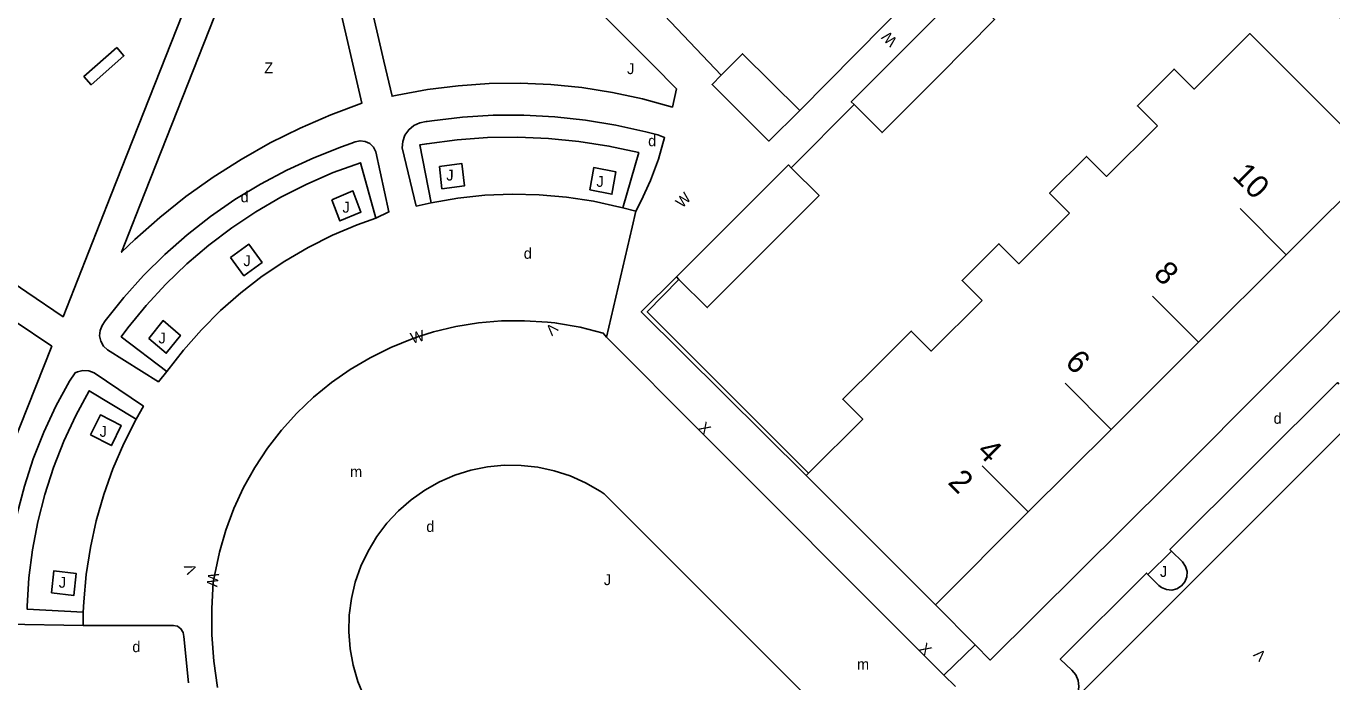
# Model space of a CAD drawing. Extents: x 134999 to 136502, y 457398 to 459002.
# Drawn here: x 135070.1 to 135130.2, y 458866.1 to 458896.3 of the extents above; entities that cross this region are included whole.
import ezdxf

# ---------------------------------------------------------------- set-up
doc = ezdxf.new("R2010")
doc.units = 0
for name, color, linetype in [('RI_DGTB_15', 7, 'Continuous'), ('RI_DGTB_2', 7, 'Continuous'), ('RI_DGTB_29', 7, 'Continuous'), ('RI_DGTB_30', 7, 'Continuous'), ('RI_DGTB_31', 7, 'Continuous'), ('RI_DGTB_32', 7, 'Continuous'), ('RI_DGTB_35', 7, 'Continuous'), ('RI_DGTB_36', 7, 'Continuous'), ('RI_DGTB_43', 7, 'Continuous'), ('RI_DGTB_53', 7, 'Continuous'), ('RI_DGTB_54', 7, 'Continuous'), ('RI_DGTB_6', 7, 'Continuous')]:
    doc.layers.add(name, color=color, linetype=linetype)

msp = doc.modelspace()

# ---------------------------------------------------------------- linework, layer by layer
at = {"layer": 'RI_DGTB_15'}
for p, q in [((135128.086, 458885.776), (135125.968, 458887.9)), ((135124.051, 458881.751), (135121.933, 458883.875)), ((135120.021, 458877.731), (135117.903, 458879.855)), ((135116.211, 458873.93), (135114.093, 458876.054))]:
    msp.add_line(p, q, dxfattribs=at)
at = {"layer": 'RI_DGTB_2'}
for p, q in [((135128.086, 458885.776), (135124.051, 458881.751)), ((135124.051, 458881.751), (135120.021, 458877.731)), ((135120.021, 458877.731), (135116.211, 458873.93)), ((135105.991, 458875.611), (135106.096, 458875.716)), ((135111.931, 458869.661), (135105.991, 458875.611)), ((135116.211, 458873.93), (135111.931, 458869.661))]:
    msp.add_line(p, q, dxfattribs=at)
for points in [[(135128.086, 458885.776), (135132.341, 458890.021), (135126.411, 458895.961), (135123.841, 458893.401), (135122.921, 458894.321), (135121.231, 458892.631), (135122.151, 458891.711)], [(135122.151, 458891.711), (135119.811, 458889.381), (135118.891, 458890.301), (135117.191, 458888.611), (135118.111, 458887.691)], [(135118.111, 458887.691), (135115.781, 458885.361), (135114.861, 458886.281), (135113.161, 458884.591), (135114.081, 458883.671)], [(135109.296, 458880.741), (135110.821, 458882.261), (135111.741, 458881.341), (135114.081, 458883.671)], [(135109.296, 458880.741), (135107.671, 458879.121), (135108.591, 458878.201), (135106.096, 458875.716)]]:
    msp.add_lwpolyline(points, dxfattribs=at)
at = {"layer": 'RI_DGTB_31'}
msp.add_line((135121.711, 458871.051), (135122.801, 458872.131), dxfattribs=at)
for points in [[(135089.111, 458889.841), (135089.221, 458888.811), (135090.251, 458888.941), (135090.141, 458889.971), (135089.111, 458889.841)], [(135096.021, 458888.761), (135097.041, 458888.561), (135097.231, 458889.591), (135096.211, 458889.791), (135096.021, 458888.761)], [(135084.151, 458888.301), (135084.521, 458887.331), (135085.491, 458887.741), (135085.121, 458888.711), (135084.151, 458888.301)], [(135079.491, 458885.651), (135080.101, 458884.811), (135080.941, 458885.421), (135080.331, 458886.261), (135079.491, 458885.651)], [(135075.731, 458881.921), (135076.531, 458881.241), (135077.181, 458882.061), (135076.381, 458882.741), (135075.731, 458881.921)], [(135073.041, 458877.481), (135074.001, 458876.991), (135074.461, 458877.911), (135073.501, 458878.401), (135073.041, 458877.481)], [(135071.251, 458870.201), (135072.271, 458870.081), (135072.381, 458871.101), (135071.361, 458871.221), (135071.251, 458870.201)]]:
    msp.add_lwpolyline(points, dxfattribs=at)
at = {"layer": 'RI_DGTB_32'}
msp.add_lwpolyline([(135074.251, 458895.311), (135072.741, 458893.981), (135073.071, 458893.606), (135074.581, 458894.936), (135074.251, 458895.311)], dxfattribs=at)
at = {"layer": 'RI_DGTB_53'}
for p, q in [((135111.856, 458898.666), (135105.697, 458892.421)), ((135102.079, 458894.052), (135099.17, 458897.102)), ((135105.301, 458889.781), (135108.196, 458892.686)), ((135097.541, 458887.941), (135098.141, 458887.781)), ((135098.141, 458887.781), (135097.972, 458887.051)), ((135113.76, 458867.817), (135111.931, 458869.661)), ((135072.711, 458869.321), (135072.701, 458868.701)), ((135112.329, 458866.419), (135111.321, 458867.421)), ((135112.852, 458865.891), (135112.329, 458866.419))]:
    msp.add_line(p, q, dxfattribs=at)
for points in [[(135121.165, 458901.236), (135123.611, 458903.671), (135129.442, 458897.801), (135137.311, 458889.961), (135122.711, 458875.311), (135114.461, 458867.111), (135113.76, 458867.817)], [(135086.55, 458894.682), (135086.921, 458893.071), (135087.152, 458893.121), (135088.554, 458893.378), (135089.968, 458893.556), (135091.39, 458893.654), (135092.814, 458893.672), (135094.238, 458893.61), (135095.656, 458893.469), (135097.064, 458893.248), (135098.457, 458892.948), (135099.831, 458892.571), (135100.021, 458893.411), (135098.94, 458894.498)], [(135075.318, 458888.038), (135074.471, 458885.891), (135075.084, 458886.478), (135076.235, 458887.494), (135077.437, 458888.45), (135078.688, 458889.341), (135079.983, 458890.166), (135081.319, 458890.922), (135082.693, 458891.608), (135084.101, 458892.222), (135085.539, 458892.761), (135085.211, 458894.148)], [(135088.716, 458888.17), (135088.04, 458888.013), (135087.391, 458890.691), (135087.415, 458890.994), (135087.517, 458891.28), (135087.689, 458891.53), (135087.921, 458891.727), (135088.196, 458891.856), (135088.495, 458891.91), (135088.541, 458891.911), (135088.751, 458891.941), (135090.16, 458892.108), (135091.576, 458892.195), (135092.995, 458892.202), (135094.413, 458892.13), (135095.823, 458891.977), (135097.223, 458891.746), (135098.608, 458891.435), (135099.151, 458891.291), (135099.471, 458891.171), (135099.187, 458890.172), (135098.827, 458889.198), (135098.393, 458888.255), (135098.141, 458887.781)], [(135088.716, 458888.17), (135088.201, 458890.831), (135088.523, 458890.885), (135089.916, 458891.066), (135091.316, 458891.168), (135092.72, 458891.19), (135094.123, 458891.132), (135095.521, 458890.994), (135096.908, 458890.777), (135098.281, 458890.481), (135097.541, 458887.941)], [(135076.561, 458880.401), (135076.171, 458879.929), (135073.831, 458881.403), (135073.641, 458881.571), (135073.513, 458881.79), (135073.458, 458882.038), (135073.483, 458882.29), (135073.585, 458882.523), (135073.721, 458882.731), (135074.575, 458883.802), (135075.489, 458884.822), (135076.462, 458885.786), (135077.489, 458886.692), (135078.567, 458887.536), (135079.693, 458888.316), (135080.863, 458889.029), (135082.072, 458889.672), (135083.316, 458890.244), (135084.592, 458890.742), (135085.021, 458890.891), (135085.221, 458890.971), (135085.454, 458891.023), (135085.691, 458890.995), (135085.906, 458890.891), (135086.075, 458890.722), (135086.18, 458890.507), (135086.781, 458887.751), (135086.171, 458887.461)], [(135076.561, 458880.401), (135074.461, 458882.001), (135074.768, 458882.412), (135075.609, 458883.445), (135076.511, 458884.426), (135077.47, 458885.351), (135078.482, 458886.216), (135079.545, 458887.02), (135080.654, 458887.758), (135081.806, 458888.428), (135082.995, 458889.028), (135084.218, 458889.555), (135085.471, 458890.008), (135086.171, 458887.461)], [(135073.984, 458888.508), (135071.781, 458882.921), (135070.118, 458884.052)], [(135097.541, 458887.941), (135097.414, 458887.973), (135096.189, 458888.24), (135094.95, 458888.427), (135093.702, 458888.535), (135092.449, 458888.564), (135091.197, 458888.512), (135089.951, 458888.381), (135088.716, 458888.17)], [(135086.171, 458887.461), (135085.323, 458887.156), (135084.175, 458886.671), (135083.06, 458886.113), (135081.984, 458885.484), (135080.95, 458884.788), (135079.963, 458884.027), (135079.027, 458883.205), (135078.146, 458882.323), (135077.322, 458881.388), (135076.561, 458880.401)], [(135051.79, 458879.562), (135050.323, 458878.109), (135050.68, 458877.788), (135052.006, 458876.668), (135053.382, 458875.609), (135054.806, 458874.615), (135056.273, 458873.688), (135057.782, 458872.829), (135059.329, 458872.041), (135059.904, 458871.771), (135061.499, 458871.081), (135063.124, 458870.465), (135064.776, 458869.925), (135066.451, 458869.461), (135071.261, 458881.561), (135069.531, 458882.736)], [(135072.701, 458868.701), (135069.131, 458868.771), (135069.148, 458869.917), (135069.242, 458871.234), (135069.415, 458872.543), (135069.667, 458873.839), (135069.998, 458875.117), (135070.405, 458876.373), (135070.887, 458877.602), (135071.443, 458878.799), (135072.071, 458879.961), (135072.331, 458880.331), (135072.437, 458880.383), (135072.695, 458880.448), (135072.961, 458880.433), (135073.211, 458880.341), (135075.481, 458878.799), (135075.146, 458878.204)], [(135130.501, 458879.821), (135130.441, 458879.891), (135122.731, 458872.201), (135122.801, 458872.131)], [(135072.711, 458869.321), (135070.121, 458869.461), (135070.125, 458869.601), (135070.211, 458870.9), (135070.376, 458872.192), (135070.619, 458873.471), (135070.941, 458874.732), (135071.34, 458875.972), (135071.814, 458877.184), (135072.362, 458878.366), (135072.981, 458879.511), (135075.146, 458878.204)], [(135075.146, 458878.204), (135074.575, 458877.081), (135074.077, 458875.924), (135073.654, 458874.737), (135073.306, 458873.527), (135073.036, 458872.296), (135072.845, 458871.051), (135072.733, 458869.796), (135072.711, 458869.321)], [(135108.741, 458862.701), (135096.684, 458874.765), (135096.501, 458874.887), (135095.83, 458875.274), (135095.122, 458875.589), (135094.386, 458875.829), (135093.629, 458875.992), (135092.86, 458876.077), (135092.085, 458876.081), (135091.315, 458876.006), (135090.556, 458875.852), (135089.817, 458875.62), (135089.106, 458875.313), (135088.43, 458874.935), (135087.797, 458874.489), (135087.214, 458873.98), (135086.685, 458873.414), (135086.219, 458872.796), (135085.818, 458872.133), (135085.488, 458871.433), (135085.231, 458870.702), (135085.052, 458869.949), (135084.951, 458869.181), (135084.93, 458868.407), (135084.989, 458867.635), (135085.127, 458866.873), (135085.342, 458866.129), (135085.634, 458865.412)], [(135121.711, 458871.051), (135122.221, 458870.551), (135122.338, 458870.458), (135122.564, 458870.358), (135122.81, 458870.336), (135123.05, 458870.392), (135123.26, 458870.523), (135123.418, 458870.713), (135123.507, 458870.943), (135123.518, 458871.19), (135123.451, 458871.427), (135123.311, 458871.631), (135122.801, 458872.131)], [(135121.711, 458871.051), (135121.651, 458871.121), (135117.681, 458867.161), (135118.211, 458866.641), (135118.392, 458866.428), (135118.505, 458866.172), (135118.541, 458865.895), (135118.498, 458865.619), (135118.379, 458865.366), (135118.231, 458865.191)], [(135072.701, 458868.701), (135076.851, 458868.711), (135077.045, 458868.669), (135077.207, 458868.555), (135077.311, 458868.387), (135077.341, 458868.191), (135077.56, 458866.058)]]:
    msp.add_lwpolyline(points, dxfattribs=at)
at = {"layer": 'RI_DGTB_54'}
for p, q in [((135097.972, 458887.051), (135096.801, 458881.981)), ((135138.231, 458885.201), (135118.231, 458865.191)), ((135113.76, 458867.817), (135112.329, 458866.419))]:
    msp.add_line(p, q, dxfattribs=at)
for points in [[(135073.984, 458888.508), (135080.311, 458904.551), (135078.551, 458906.32), (135061.907, 458889.667), (135065.181, 458887.411), (135070.118, 458884.052)], [(135075.318, 458888.038), (135082.451, 458906.121), (135085.211, 458894.148)], [(135098.94, 458894.498), (135090.601, 458902.871), (135087.151, 458906.317), (135084.481, 458903.641), (135085.181, 458900.621), (135086.55, 458894.682)], [(135105.991, 458875.611), (135098.391, 458883.141), (135100.021, 458884.751)], [(135106.096, 458875.716), (135098.671, 458883.141), (135100.131, 458884.641)], [(135078.889, 458865.853), (135078.72, 458867.057), (135078.63, 458868.27), (135078.621, 458869.487), (135078.691, 458870.701), (135078.771, 458871.061), (135078.984, 458872.08), (135079.277, 458873.097), (135079.646, 458874.09), (135080.09, 458875.052), (135080.604, 458875.978), (135081.187, 458876.862), (135081.835, 458877.7), (135082.544, 458878.486), (135083.311, 458879.217), (135084.13, 458879.888), (135084.998, 458880.495), (135085.91, 458881.035), (135086.859, 458881.504), (135087.841, 458881.901), (135088.201, 458882.031), (135088.823, 458882.221), (135089.855, 458882.469), (135090.903, 458882.639), (135091.96, 458882.73), (135093.022, 458882.74), (135094.081, 458882.671), (135094.421, 458882.641), (135094.5, 458882.63), (135095.579, 458882.434), (135096.641, 458882.161), (135096.801, 458881.981)], [(135111.321, 458867.421), (135101.161, 458877.591), (135096.801, 458881.981)]]:
    msp.add_lwpolyline(points, dxfattribs=at)
at = {"layer": 'RI_DGTB_6'}
msp.add_line((135100.021, 458884.751), (135100.131, 458884.641), dxfattribs=at)
for points in [[(135113.361, 458897.901), (135113.241, 458898.021), (135110.65, 458895.415)], [(135113.361, 458897.901), (135114.661, 458896.601), (135112.071, 458894.001)], [(135110.65, 458895.415), (135108.061, 458892.811), (135108.196, 458892.686)], [(135105.697, 458892.421), (135103.051, 458895.031), (135102.079, 458894.052)], [(135105.697, 458892.421), (135104.261, 458891.011), (135101.651, 458893.621), (135102.079, 458894.052)], [(135112.071, 458894.001), (135109.481, 458891.401), (135108.196, 458892.686)], [(135102.595, 458887.33), (135105.171, 458889.911), (135105.301, 458889.781)], [(135105.301, 458889.781), (135106.581, 458888.501), (135104.006, 458885.921)], [(135100.021, 458884.751), (135102.595, 458887.33)], [(135104.006, 458885.921), (135101.431, 458883.341), (135100.131, 458884.641)]]:
    msp.add_lwpolyline(points, dxfattribs=at)

# ---------------------------------------------------------------- texts
at = {"layer": 'RI_DGTB_29'}
for p in [(135098.711, 458890.772), (135079.951, 458888.192), (135127.501, 458877.992), (135088.501, 458873.012)]:
    msp.add_text('d', height=0.5, rotation=359.99973, dxfattribs=at).set_placement(p)
for p in [(135092.986, 458885.588), (135074.969, 458867.476)]:
    msp.add_text('d', height=0.5, dxfattribs=at).set_placement(p)
at = {"layer": 'RI_DGTB_30'}
for s, height, rotation, p in [('W', 0.5, 135.02603, (135110.213, 458895.657)), ('W', 0.5, 44.99999, (135100.276, 458887.895)), ('W', 0.5, 14.93121, (135087.851, 458881.677)), ('V', 0.5, 223.02415, (135094.27, 458882.68)), ('X', 0.5, 314.88565, (135100.986, 458877.771)), ('V', 0.5, 111.80006, (135077.962, 458871.197)), ('W', 0.5, 261.63345, (135078.473, 458871.159)), ('X', 0.499, 315.07751, (135111.146, 458867.599)), ('V', 0.5, 135.07432, (135127.2, 458867.362))]:
    msp.add_text(s, height=height, rotation=rotation, dxfattribs=at).set_placement(p)
at = {"layer": 'RI_DGTB_31'}
for p in [(135097.741, 458894.092), (135089.421, 458889.192), (135096.331, 458888.902), (135084.641, 458887.712), (135080.081, 458885.252), (135076.171, 458881.692), (135073.461, 458877.392), (135122.271, 458870.942), (135071.581, 458870.442), (135096.671, 458870.562)]:
    msp.add_text('J', height=0.5, rotation=359.99973, dxfattribs=at).set_placement(p)
at = {"layer": 'RI_DGTB_32'}
msp.add_text('Z', height=0.5, dxfattribs=at).set_placement((135081.043, 458894.133))
at = {"layer": 'RI_DGTB_35'}
for s, rotation, p in [('10', 314.927, (135125.552, 458889.376)), ('2', 314.9351, (135112.468, 458875.26))]:
    msp.add_text(s, height=1.054, rotation=rotation, dxfattribs=at).set_placement(p)
at = {"layer": 'RI_DGTB_36'}
for s, p in [('8', (135121.926, 458884.846)), ('6', (135117.852, 458880.768)), ('4', (135113.793, 458876.673))]:
    msp.add_text(s, height=1.054, rotation=314.927, dxfattribs=at).set_placement(p)
at = {"layer": 'RI_DGTB_43'}
for p in [(135084.991, 458875.537), (135108.326, 458866.672)]:
    msp.add_text('m', height=0.5, dxfattribs=at).set_placement(p)

doc.saveas('drawing.dxf')
